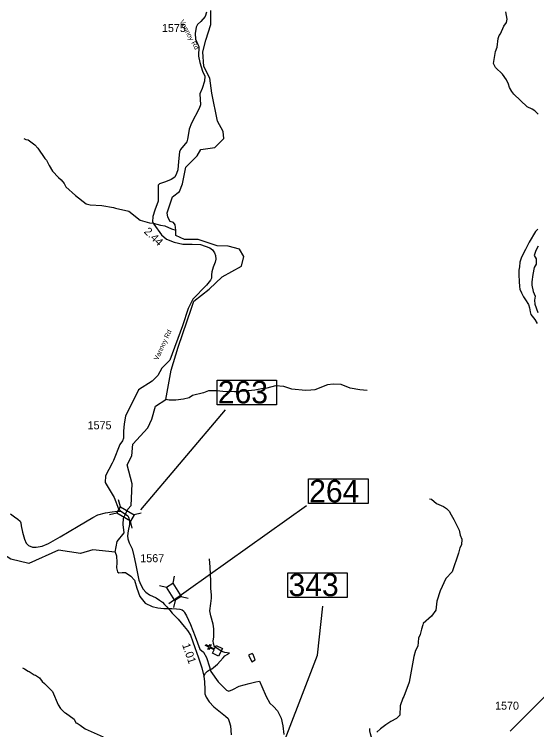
# Model space of a CAD drawing. Extents: x 1248089 to 1457196, y 820910 to 988753.
# Drawn here: x 1327578 to 1335721, y 928641 to 939798 of the extents above; entities that cross this region are included whole.
import ezdxf

# ---------------------------------------------------------------- set-up
doc = ezdxf.new("R2010")
doc.units = 0
for name, color, linetype in [('Exist Cultural Church CELL', 7, 'Continuous'), ('Exist Hydrographic Creek Single Shore', 7, 'Continuous'), ('Exist Hydrographic Misc Water Feature', 7, 'Continuous'), ('Exist Road Non-System Type 51', 7, 'Continuous'), ('Exist Road Secondary Structure Standard Bridge CELL', 7, 'Continuous'), ('Exist Road Secondary Structure Standard Bridge Number Label', 7, 'Continuous'), ('Exist Road Secondary Type 51 Attributed', 7, 'Continuous'), ('Exist Road Secondary Type 51 Label', 7, 'Continuous'), ('Prop GRAU CAT1 Cell', 7, 'Continuous'), ('Prop Lane Lines', 7, 'Continuous')]:
    doc.layers.add(name, color=color, linetype=linetype)

msp = doc.modelspace()

# ---------------------------------------------------------------- linework, layer by layer
at = {"layer": 'Exist Cultural Church CELL'}
msp.add_lwpolyline([(1330667, 929835), (1330693, 929886), (1330624, 929920), (1330610, 929892), (1330596, 929899), (1330610, 929928), (1330556, 929954), (1330564, 929969), (1330617, 929942), (1330632, 929971), (1330646, 929963), (1330632, 929935), (1330700, 929901), (1330726, 929952), (1330821, 929905), (1330762, 929788)], close=True, dxfattribs=at)
at = {"layer": 'Exist Hydrographic Creek Single Shore'}
for points in [[(1330742, 936188), (1330445, 936284), (1330230, 936284), (1330096, 936351), (1330094, 936431), (1330087, 936515), (1330060, 936550), (1330009, 936566), (1329972, 936635), (1329963, 936700), (1330044, 936954), (1330151, 937035), (1330202, 937153), (1330254, 937412), (1330429, 937589), (1330487, 937688), (1330703, 937721), (1330843, 937859), (1330835, 937972), (1330746, 938130), (1330658, 938567), (1330625, 938802), (1330533, 938985), (1330518, 939214), (1330564, 939396), (1330639, 939637), (1330643, 939859)], [(1329148, 931410), (1329179, 931574), (1329290, 931712), (1329276, 931841), (1329280, 931939), (1329309, 932004), (1329348, 932080), (1329402, 932136), (1329414, 932475), (1329337, 932772), (1329409, 932910), (1329423, 933092), (1329661, 933351), (1329720, 933485), (1329777, 933685), (1329939, 933791), (1330025, 934250), (1330131, 934609), (1330341, 935214), (1330379, 935324), (1330618, 935509), (1330818, 935705), (1331119, 935868), (1331158, 936021), (1331086, 936136), (1330914, 936183), (1330742, 936188)], [(1329148, 931410), (1328801, 931445), (1328610, 931387), (1328267, 931441), (1327803, 931232), (1327524, 931302), (1327307, 931434), (1326950, 931674), (1326875, 931906), (1326818, 932197), (1326778, 932370), (1326782, 932668), (1326792, 932733)], [(1329148, 931410), (1329173, 931353), (1329178, 931251), (1329169, 931166), (1329187, 931104), (1329205, 931086), (1329258, 931095), (1329311, 931091), (1329396, 931037), (1329454, 930975), (1329489, 930846), (1329534, 930717), (1329618, 930615), (1329725, 930561), (1329814, 930543), (1329911, 930530)], [(1329911, 930530), (1330035, 930531), (1330108, 930528), (1330160, 930523), (1330194, 930508), (1330219, 930489), (1330231, 930469), (1330264, 930416), (1330322, 930281), (1330399, 930094), (1330470, 929897), (1330525, 929851), (1330572, 929768), (1330619, 929621), (1330639, 929551), (1330754, 929385), (1330885, 929257), (1330922, 929242), (1330982, 929269), (1331085, 929322), (1331238, 929361), (1331343, 929385), (1331401, 929398), (1331435, 929316), (1331505, 929158), (1331560, 929056), (1331616, 929003), (1331679, 928936), (1331738, 928819), (1331763, 928702), (1331781, 928565)]]:
    msp.add_lwpolyline(points, dxfattribs=at)
at = {"layer": 'Exist Hydrographic Misc Water Feature'}
for points in [[(1335744, 938242), (1335693, 938291), (1335650, 938320), (1335575, 938355), (1335365, 938553), (1335334, 938594), (1335295, 938655), (1335283, 938711), (1335252, 938776), (1335186, 938865), (1335078, 938968), (1335048, 939033), (1335078, 939216), (1335104, 939288), (1335119, 939422), (1335138, 939469), (1335155, 939493), (1335210, 939615), (1335251, 939668), (1335262, 939724), (1335241, 939837)], [(1327726, 937863), (1327758, 937847), (1327794, 937838), (1327900, 937763), (1327947, 937712), (1328053, 937549), (1328081, 937521), (1328121, 937440), (1328175, 937354), (1328269, 937252), (1328308, 937215), (1328357, 937162), (1328383, 937109), (1328532, 936972), (1328699, 936844), (1328759, 936826), (1328943, 936816), (1329126, 936786), (1329154, 936773), (1329365, 936730), (1329540, 936586), (1329687, 936545), (1329743, 936543), (1329858, 936509), (1329922, 936499), (1330029, 936450), (1330094, 936431)], [(1335745, 936184), (1335708, 936114), (1335684, 936039), (1335711, 935986), (1335713, 935902), (1335683, 935847), (1335659, 935739), (1335644, 935625), (1335647, 935573), (1335667, 935473), (1335697, 935404), (1335687, 935340), (1335692, 935276), (1335741, 935150)], [(1333079, 933930), (1332963, 933942), (1332812, 933970), (1332675, 934027), (1332547, 934030), (1332459, 934018), (1332263, 933944), (1332198, 933934), (1332118, 933932), (1331903, 933951), (1331779, 933992), (1331652, 934003), (1331515, 933968), (1331455, 933961), (1331330, 933934), (1331065, 933911), (1331011, 933912), (1331009, 933908), (1330829, 933914), (1330737, 933928), (1330605, 933925), (1330528, 933895), (1330357, 933855), (1330302, 933818), (1330214, 933798), (1330095, 933781), (1329991, 933780), (1329939, 933791)], [(1334048, 932244), (1334084, 932235), (1334159, 932169), (1334266, 932124), (1334313, 932091), (1334356, 932050), (1334386, 931990), (1334431, 931921), (1334511, 931751), (1334527, 931674), (1334554, 931610), (1334548, 931526), (1334523, 931478), (1334503, 931392), (1334402, 931103), (1334307, 930999), (1334217, 930807), (1334163, 930648), (1334148, 930504), (1334080, 930412), (1333953, 930297), (1333944, 930277), (1333923, 930209), (1333907, 930126), (1333881, 930066), (1333869, 929944), (1333831, 929874), (1333805, 929782), (1333731, 929382), (1333652, 929161), (1333635, 929133), (1333593, 929014), (1333587, 928868), (1333534, 928814), (1333449, 928768), (1333372, 928719), (1333284, 928654), (1333231, 928605)], [(1331283, 929702), (1331332, 929733), (1331300, 929814), (1331284, 929830), (1331231, 929804), (1331268, 929723), (1331283, 929702)], [(1327704, 929607), (1327739, 929589), (1327792, 929556), (1327812, 929550), (1327887, 929496), (1327907, 929492), (1327970, 929450), (1328013, 929394), (1328048, 929364), (1328175, 929235), (1328261, 929029), (1328299, 928973), (1328358, 928911), (1328378, 928903), (1328509, 928803), (1328536, 928747), (1328556, 928742), (1328603, 928713), (1328682, 928653), (1328965, 928528)]]:
    msp.add_lwpolyline(points, dxfattribs=at)
at = {"layer": 'Exist Road Non-System Type 51'}
for points in [[(1330935, 929836), (1330861, 929847), (1330813, 929859), (1330773, 929887), (1330717, 929921), (1330701, 929936), (1330681, 929986), (1330680, 930026), (1330689, 930083), (1330689, 930142), (1330690, 930213), (1330678, 930286), (1330640, 930419), (1330628, 930496), (1330642, 930607), (1330653, 930693), (1330651, 930746), (1330640, 930842), (1330639, 930959), (1330630, 931175), (1330619, 931304)], [(1330532, 929476), (1330556, 929521), (1330587, 929554), (1330622, 929575), (1330655, 929590), (1330685, 929613), (1330714, 929637), (1330745, 929664), (1330787, 929708), (1330834, 929763), (1330861, 929791), (1330935, 929836)], [(1332933, 927826), (1332962, 927864), (1332997, 927893), (1333040, 927950), (1333098, 928016), (1333137, 928063), (1333141, 928107), (1333153, 928142), (1333186, 928189), (1333192, 928228), (1333201, 928304), (1333203, 928372), (1333194, 928423), (1333174, 928487), (1333149, 928506), (1333133, 928574), (1333122, 928625), (1333119, 928658)]]:
    msp.add_lwpolyline(points, dxfattribs=at)
at = {"layer": 'Exist Road Secondary Structure Standard Bridge CELL'}
for p, q in [((1329232, 932116), (1329204, 932226)), ((1329174, 932019), (1329064, 931991)), ((1329556, 932019), (1329446, 931991)), ((1329415, 931782), (1329387, 931892)), ((1330072, 931037), (1330047, 930927)), ((1329839, 930890), (1329949, 930865)), ((1330083, 930657), (1330058, 930546)), ((1330179, 930717), (1330289, 930692))]:
    msp.add_line(p, q, dxfattribs=at)
for points in [[(1329387, 931892), (1329174, 932018), (1329233, 932118), (1329446, 931991)], [(1330047, 930927), (1330179, 930717), (1330081, 930655), (1329949, 930865)]]:
    msp.add_lwpolyline(points, close=True, dxfattribs=at)
at = {"layer": 'Exist Road Secondary Structure Standard Bridge Number Label'}
for p, q in [((1329549, 932069), (1330872, 933632)), ((1329988, 930611), (1332134, 932137))]:
    msp.add_line(p, q, dxfattribs=at)
for points in [[(1330738, 934094), (1331667, 934094), (1331667, 933710), (1330738, 933710)], [(1332163, 932551), (1333092, 932551), (1333092, 932167), (1332163, 932167)], [(1331840, 931089), (1332769, 931089), (1332769, 930705), (1331840, 930705)]]:
    msp.add_lwpolyline(points, close=True, dxfattribs=at)
msp.add_lwpolyline([(1331620, 928022), (1332305, 929802), (1332387, 930568)], dxfattribs=at)
at = {"layer": 'Exist Road Secondary Type 51 Attributed'}
for points in [[(1330572, 939831), (1330552, 939765), (1330485, 939687), (1330434, 939639), (1330414, 939598), (1330397, 939499), (1330403, 939409)], [(1330403, 939409), (1330441, 939330), (1330454, 939294), (1330448, 939144), (1330469, 939047), (1330513, 938910), (1330550, 938836), (1330545, 938753), (1330508, 938643), (1330469, 938559), (1330480, 938389), (1330462, 938330), (1330338, 938099), (1330305, 938006), (1330286, 937909), (1330279, 937853), (1330265, 937811), (1330170, 937690), (1330155, 937655), (1330137, 937501), (1330127, 937372), (1330108, 937316), (1330079, 937259), (1330021, 937221), (1329933, 937188), (1329839, 937152), (1329823, 937135), (1329820, 937046), (1329819, 936886), (1329768, 936743), (1329738, 936644), (1329733, 936560), (1329751, 936526), (1329870, 936361), (1329951, 936291), (1330069, 936242), (1330204, 936214), (1330353, 936216), (1330480, 936209), (1330624, 936155), (1330666, 936126), (1330699, 936080), (1330714, 936037), (1330719, 935982), (1330711, 935934), (1330678, 935855), (1330657, 935783), (1330652, 935734), (1330650, 935683), (1330637, 935651), (1330574, 935573), (1330361, 935354), (1330287, 935210), (1330201, 934942), (1330000, 934402), (1329947, 934349), (1329879, 934278), (1329815, 934167), (1329728, 934079), (1329514, 933944), (1329313, 933533), (1329292, 933412), (1329278, 933298), (1329279, 933189), (1329263, 933147), (1329225, 933090), (1329126, 932837), (1329103, 932800), (1328997, 932600), (1328992, 932498), (1329137, 932265), (1329200, 932086), (1329241, 932048)], [(1335740, 936445), (1335703, 936412), (1335603, 936243), (1335545, 936130), (1335485, 936012), (1335476, 935982), (1335461, 935932), (1335451, 935860), (1335445, 935806), (1335443, 935735), (1335450, 935630), (1335452, 935553), (1335461, 935509), (1335484, 935455), (1335514, 935392), (1335545, 935344), (1335595, 935271), (1335611, 935219), (1335620, 935160), (1335629, 935115), (1335690, 935039), (1335727, 934975)], [(1327517, 932007), (1327582, 931961), (1327632, 931924), (1327667, 931895), (1327678, 931865), (1327687, 931822), (1327708, 931720), (1327735, 931612), (1327765, 931548), (1327798, 931513), (1327861, 931488), (1327917, 931488), (1328014, 931503), (1328110, 931547), (1328292, 931649), (1328571, 931815), (1328801, 931951), (1328879, 931990), (1329002, 932021), (1329102, 932038), (1329180, 932047), (1329241, 932048)], [(1329241, 932048), (1329309, 932004)], [(1329309, 932004), (1329346, 931977), (1329357, 931954), (1329373, 931898), (1329376, 931840), (1329355, 931740), (1329343, 931666), (1329348, 931618), (1329369, 931557), (1329415, 931460), (1329440, 931351), (1329466, 931231), (1329517, 930975), (1329551, 930900), (1329585, 930835), (1329626, 930785), (1329683, 930745), (1329788, 930696), (1329843, 930662), (1329888, 930628), (1329918, 930596), (1329940, 930573), (1329956, 930555), (1329978, 930530)], [(1329978, 930530), (1330001, 930505), (1330041, 930461), (1330130, 930366), (1330228, 930251), (1330278, 930186), (1330324, 930116), (1330361, 930012), (1330449, 929763), (1330502, 929608), (1330532, 929476), (1330543, 929385), (1330546, 929267), (1330550, 929200), (1330567, 929147), (1330615, 929077), (1330689, 928998), (1330872, 928851), (1330911, 928814), (1330925, 928770), (1330946, 928701), (1330960, 928562)], [(1335837, 929149), (1335692, 929001), (1335487, 928797), (1335310, 928617)]]:
    msp.add_lwpolyline(points, dxfattribs=at)

# ---------------------------------------------------------------- texts
at = {"layer": 'Exist Road Secondary Structure Standard Bridge Number Label'}
for s, p in [('263', (1330751, 933730)), ('264', (1332175, 932187)), ('343', (1331853, 930724))]:
    msp.add_text(s, height=350, dxfattribs=at).set_placement(p)
at = {"layer": 'Exist Road Secondary Type 51 Label'}
for rotation, p in [(298.4476, (1330152, 939688)), (64.9064, (1329816, 934393))]:
    msp.add_text('Vannoy Rd', height=75, rotation=rotation, dxfattribs=at).set_placement(p)
at = {"layer": 'Prop GRAU CAT1 Cell'}
for s, rotation, p in [('2.44', 316.0581, (1329590, 936400)), ('1.01', 289.3789, (1330192, 929965))]:
    msp.add_text(s, height=125, rotation=rotation, dxfattribs=at).set_placement(p)
at = {"layer": 'Prop Lane Lines'}
for s, p in [('1575', (1329880, 939522)), ('1575', (1328721, 933326)), ('1567', (1329542, 931253)), ('1570', (1335073, 928953))]:
    msp.add_text(s, height=125, dxfattribs=at).set_placement(p)

doc.saveas('drawing.dxf')
